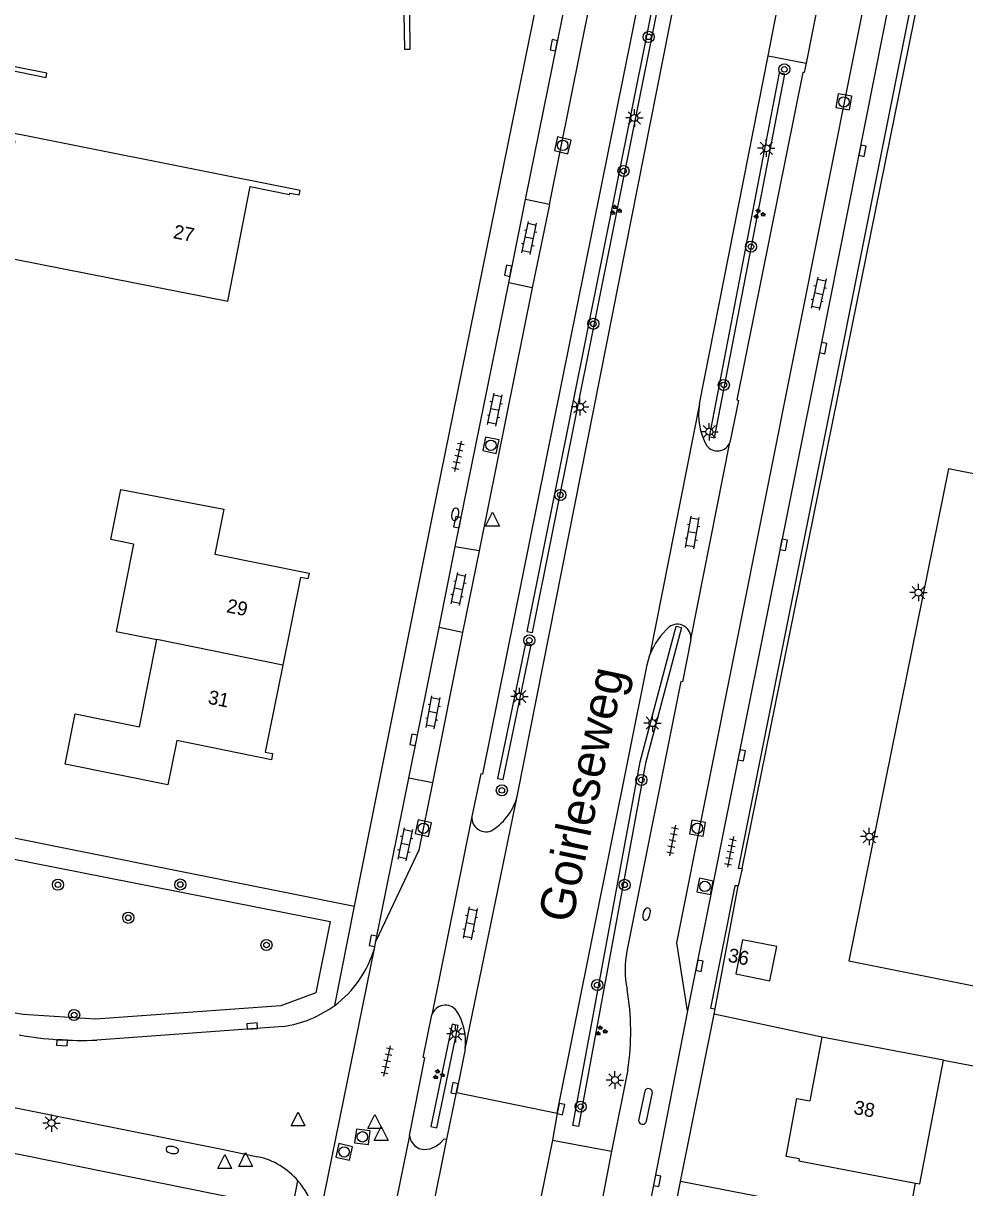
# Model space of a CAD drawing. Extents: x 131000 to 133013, y 393000 to 396501.
# Drawn here: x 132552.4 to 132620.1, y 394758.4 to 394842.2 of the extents above; entities that cross this region are included whole.
import ezdxf

# ---------------------------------------------------------------- set-up
doc = ezdxf.new("R2010")
doc.units = 0
for name, color, linetype in [('gg-afsc-draadraster', 7, 'Continuous'), ('gg-afsc-erfafscheiding', 7, 'Continuous'), ('gg-afsc-hekwerk', 7, 'Continuous'), ('gg-afsc-muur', 7, 'Continuous'), ('gg-anno-huisnummerreeks BGT', 7, 'Continuous'), ('gg-anno-openbare ruimte label', 7, 'Continuous'), ('gg-bbg-bijgebouw', 7, 'Continuous'), ('gg-bbg-gedigitaliseerde bebouwing', 7, 'Continuous'), ('gg-bbg-hoofdgebouw', 7, 'Continuous'), ('gg-bbg-tussenscheiding', 7, 'Continuous'), ('gg-knt-verharding', 7, 'Continuous'), ('gg-knt-verharding nz', 7, 'Continuous'), ('gt-grn-groengrens', 7, 'Continuous'), ('gt-grn-vlakafsluiter', 7, 'Continuous'), ('gt-grn-weggrens', 7, 'Continuous'), ('gt-symb-boom', 7, 'Continuous'), ('gt-symb-brandkraan', 7, 'Continuous'), ('gt-symb-groenvak', 7, 'Continuous'), ('gt-symb-klinker verharding', 7, 'Continuous'), ('gt-symb-kolk', 7, 'Continuous'), ('gt-symb-lichtmast', 7, 'Continuous'), ('gt-symb-rioolschacht', 7, 'Continuous'), ('gt-symb-tegel verharding', 7, 'Continuous'), ('gt-symb-waterafsluiter', 7, 'Continuous')]:
    doc.layers.add(name, color=color, linetype=linetype)

# ---------------------------------------------------------------- blocks, each defined once
blk = doc.blocks.new('gt0-KOLK')
at = {"layer": 'gt-symb-kolk'}
blk.add_lwpolyline([(0, 0), (0.375, 0), (0.375, 0.4), (-0.375, 0.4), (-0.375, 0), (0, 0)], dxfattribs=at)
blk = doc.blocks.new('gt0-LMAST')
at = {"layer": 'gt-symb-lichtmast'}
for p, q in [((-0.182, 0.173), (-0.447, 0.438)), ((-0.005, 0.246), (-0.005, 0.621)), ((0.172, 0.173), (0.437, 0.438)), ((-0.255, -0.004), (-0.63, -0.004)), ((-0.182, -0.181), (-0.447, -0.446)), ((-0.005, -0.254), (-0.005, -0.629)), ((0.437, -0.446), (0.172, -0.181)), ((0.245, -0.004), (0.62, -0.004))]:
    blk.add_line(p, q, dxfattribs=at)
blk.add_circle((-0.005, -0.004), 0.25, dxfattribs=at)
blk = doc.blocks.new('gt0-RS')
at = {"layer": 'gt-symb-rioolschacht'}
blk.add_lwpolyline([(-0.5, -0.5), (0.5, -0.5), (0.5, 0.5), (-0.5, 0.5)], close=True, dxfattribs=at)
blk.add_circle((0, 0), 0.375, dxfattribs=at)
blk = doc.blocks.new('gt0-BOOM')
at = {"layer": 'gt-symb-boom'}
for radius in [0.4, 0.2]:
    blk.add_circle((0, 0), radius, dxfattribs=at)
blk = doc.blocks.new('gt0-BR')
at = {"layer": 'gt-symb-brandkraan'}
for centre, radius, start, end in [((-0.244, 0), 0.206, 107.56694, 252.43307), ((0.599, -2.664), 3, 106.89205, 107.56694), ((0, -0.691), 0.938, 73.10799, 106.89205), ((-0.599, -2.664), 3, 72.43309, 73.10799), ((0.244, 0), 0.206, 287.56695, 72.43309), ((0.599, 2.664), 3, 252.43307, 253.10797), ((0, 0.691), 0.938, 253.10797, 286.89206), ((-0.599, 2.664), 3, 286.89206, 287.56695)]:
    blk.add_arc(centre, radius, start, end, dxfattribs=at)
blk = doc.blocks.new('gt0-TEG1')
at = {"layer": 'gt-symb-tegel verharding'}
for p, q in [((-1.125, 0), (1.125, 0)), ((-0.9, -0.25), (-0.9, 0.25)), ((-0.45, -0.25), (-0.45, 0.25)), ((0, -0.25), (0, 0.25)), ((0.45, -0.25), (0.45, 0.25)), ((0.9, -0.25), (0.9, 0.25))]:
    blk.add_line(p, q, dxfattribs=at)
blk = doc.blocks.new('gt0-KL1')
at = {"layer": 'gt-symb-klinker verharding'}
for p, q in [((-1.15, 0.3), (1.15, 0.3)), ((-1, -0.3), (-1, 0.3)), ((-0.5, 0.3), (-0.5, 0.45)), ((0, -0.3), (0, 0.3)), ((0.5, 0.3), (0.5, 0.45)), ((1, -0.3), (1, 0.3)), ((-1.15, -0.3), (1.15, -0.3)), ((-0.5, -0.45), (-0.5, -0.3)), ((0.5, -0.45), (0.5, -0.3))]:
    blk.add_line(p, q, dxfattribs=at)
blk = doc.blocks.new('gt0-GRVAK')
at = {"layer": 'gt-symb-groenvak'}
for p, q in [((-0.11, 0.189), (-0.228, 0.24)), ((-0.182, 0.153), (0.088, 0.153)), ((-0.091, 0.211), (-0.156, 0.322)), ((-0.047, 0.214), (-0.047, 0.393)), ((-0.004, 0.211), (0.061, 0.322)), ((0.015, 0.189), (0.133, 0.24)), ((0.262, -0.052), (0.197, 0.059)), ((0.305, -0.049), (0.305, 0.13)), ((0.349, -0.052), (0.414, 0.059)), ((-0.245, -0.228), (-0.363, -0.177)), ((-0.318, -0.264), (-0.047, -0.264)), ((-0.226, -0.206), (-0.291, -0.095)), ((-0.183, -0.203), (-0.183, -0.024)), ((-0.139, -0.206), (-0.074, -0.095)), ((-0.12, -0.228), (-0.002, -0.177)), ((0.243, -0.074), (0.125, -0.023)), ((0.17, -0.11), (0.441, -0.11)), ((0.368, -0.074), (0.486, -0.023))]:
    blk.add_line(p, q, dxfattribs=at)
blk = doc.blocks.new('gt0-WAFSL')
at = {"layer": 'gt-symb-waterafsluiter'}
for p, q in [((-0.5, -0.333), (0, 0.667)), ((0, 0.667), (0.5, -0.333)), ((0.5, -0.333), (-0.5, -0.333))]:
    blk.add_line(p, q, dxfattribs=at)

msp = doc.modelspace()

# ---------------------------------------------------------------- linework, layer by layer
at = {"layer": 'gg-afsc-draadraster'}
msp.add_line((132543.008, 394785.294), (132576.222, 394778.654), dxfattribs=at)
at = {"layer": 'gg-afsc-erfafscheiding'}
for p, q in [((132604.119, 394781.36), (132619.914, 394859.329)), ((132604.119, 394781.36), (132603.839, 394780.099)), ((132602.174, 394771.249), (132603.839, 394780.099)), ((132616.019, 394755.68), (132599.69, 394758.829))]:
    msp.add_line(p, q, dxfattribs=at)
at = {"layer": 'gg-afsc-hekwerk'}
msp.add_lwpolyline([(132650.965, 394786.624), (132654.268, 394803.148), (132618.967, 394810.128), (132611.8, 394774.709), (132647.17, 394767.642), (132650.608, 394784.841)], dxfattribs=at)
at = {"layer": 'gg-afsc-muur'}
msp.add_line((132616.019, 394755.68), (132616.582, 394758.711), dxfattribs=at)
at = {"layer": 'gg-bbg-bijgebouw'}
msp.add_lwpolyline([(132606.11, 394773.28), (132606.6, 394775.74), (132604.14, 394776.23), (132603.65, 394773.77), (132606.11, 394773.28)], dxfattribs=at)
at = {"layer": 'gg-bbg-gedigitaliseerde bebouwing'}
for p, q in [((132618.603, 394767.567), (132609.84, 394769.21)), ((132616.9, 394758.65), (132618.603, 394767.567))]:
    msp.add_line(p, q, dxfattribs=at)
for points in [[(132560.318, 394804.706), (132558.69, 394805.03), (132559.41, 394808.65), (132566.82, 394807.22)], [(132560.318, 394804.706), (132559.067, 394798.424), (132562.001, 394797.84)], [(132556.11, 394792.5), (132560.74, 394791.55), (132562.001, 394797.84)]]:
    msp.add_lwpolyline(points, dxfattribs=at)
at = {"layer": 'gg-bbg-hoofdgebouw'}
for p, q in [((132609.84, 394769.21), (132608.991, 394764.628)), ((132616.582, 394758.711), (132616.9, 394758.65))]:
    msp.add_line(p, q, dxfattribs=at)
for points in [[(132580.171, 394842.856), (132580.206, 394840.317), (132579.835, 394840.311), (132579.8, 394842.851)], [(132544.74, 394835.15), (132551.772, 394833.736), (132550.157, 394825.52), (132567.091, 394822.199), (132568.714, 394830.446), (132571.548, 394829.864), (132571.569, 394829.972), (132572.238, 394829.841), (132572.294, 394830.174), (132548.1, 394834.991), (132548.961, 394839.316), (132554.02, 394838.289), (132554.084, 394838.608), (132545.421, 394840.31), (132545.275, 394839.568)], [(132566.82, 394807.22), (132566.16, 394803.99), (132572.95, 394802.62), (132572.86, 394802.2), (132572.33, 394802.31), (132571.052, 394796.004)], [(132571.052, 394796.004), (132569.78, 394789.73), (132570.32, 394789.63), (132570.23, 394789.19), (132563.43, 394790.57), (132562.79, 394787.37), (132555.38, 394788.87), (132556.11, 394792.5)], [(132608.217, 394760.456), (132607.289, 394760.626), (132608.054, 394764.802), (132608.991, 394764.628)], [(132608.217, 394760.456), (132608.19, 394760.31), (132616.582, 394758.711)]]:
    msp.add_lwpolyline(points, dxfattribs=at)
at = {"layer": 'gg-bbg-tussenscheiding'}
msp.add_line((132571.052, 394796.004), (132562.001, 394797.84), dxfattribs=at)
at = {"layer": 'gg-knt-verharding'}
for p, q in [((132588.533, 394829.521), (132594.468, 394858.926)), ((132590.238, 394829.157), (132596.181, 394858.63)), ((132605.976, 394839.854), (132607.909, 394849.673)), ((132601.036, 394814.794), (132605.976, 394839.854)), ((132605.976, 394839.854), (132608.718, 394839.336)), ((132587.313, 394823.517), (132588.533, 394829.521)), ((132590.238, 394829.157), (132589.005, 394823.167)), ((132583.463, 394804.502), (132587.313, 394823.517)), ((132589.005, 394823.167), (132585.19, 394804.22)), ((132601.036, 394814.794), (132597.478, 394796.738)), ((132600.42, 394797.849), (132603.238, 394812.033)), ((132582.305, 394798.695), (132583.463, 394804.502)), ((132585.19, 394804.22), (132583.994, 394798.357)), ((132580.121, 394787.858), (132582.305, 394798.695)), ((132583.994, 394798.357), (132581.83, 394787.531)), ((132577.741, 394776.116), (132580.121, 394787.858)), ((132584.18, 394768.361), (132587.954, 394786.66)), ((132584.666, 394785.106), (132581.786, 394770.817)), ((132479.391, 394778.724), (132566.657, 394761.148)), ((132574.792, 394771.501), (132576.222, 394778.654)), ((132577.643, 394775.608), (132577.741, 394776.116)), ((132478.819, 394775.591), (132568.051, 394757.549)), ((132573.384, 394754.635), (132577.643, 394775.608)), ((132599.69, 394758.829), (132602.098, 394770.87)), ((132602.098, 394770.87), (132602.174, 394771.249)), ((132571.096, 394769.98), (132557.659, 394769.012)), ((132584.18, 394768.361), (132583.567, 394765.242)), ((132595.89, 394766.876), (132594.724, 394761.005)), ((132582.869, 394761.883), (132583.567, 394765.242)), ((132583.567, 394765.242), (132590.808, 394763.753)), ((132597.101, 394765.34), (132596.667, 394763.224)), ((132597.235, 394763.167), (132597.661, 394765.234)), ((132590.808, 394763.753), (132590.454, 394761.814)), ((132580.167, 394762.149), (132577.831, 394750.636)), ((132590.454, 394761.814), (132594.724, 394761.005)), ((132566.657, 394761.148), (132569.269, 394760.612)), ((132594.724, 394761.005), (132592.47, 394749.574)), ((132599.21, 394756.431), (132599.69, 394758.829))]:
    msp.add_line(p, q, dxfattribs=at)
for points in [[(132576.222, 394778.654), (132581.856, 394806.837), (132590.57, 394849.716), (132593.95, 394867.377), (132610.071, 394947.162)], [(132607.492, 394897.599), (132585.42, 394788.155), (132585.307, 394788.18), (132584.666, 394785.106)], [(132587.954, 394786.66), (132599.821, 394846.696), (132609.328, 394895.034), (132609.446, 394897.206)], [(132600.189, 394771.118), (132599.405, 394776.005), (132616.497, 394861.636)], [(132618.227, 394861.281), (132615.585, 394848.252), (132609.744, 394818.858), (132600.189, 394771.118)], [(132604.119, 394781.36), (132603.841, 394781.336), (132619.437, 394859.412), (132619.914, 394859.329)], [(132608.718, 394839.336), (132608.568, 394838.661), (132608.471, 394838.651), (132603.737, 394815.083), (132603.851, 394815.052), (132603.238, 394812.033)], [(132600.42, 394797.849), (132599.814, 394794.79), (132599.7, 394794.814), (132595.827, 394775.414)], [(132590.808, 394763.753), (132597.287, 394796.02), (132597.478, 394796.738)], [(132581.83, 394787.531), (132580.852, 394782.669), (132577.741, 394776.116)], [(132603.839, 394780.099), (132603.593, 394780.099), (132601.833, 394771.311), (132602.174, 394771.249)], [(132580.167, 394762.149), (132581.283, 394767.725), (132581.165, 394767.745), (132581.786, 394770.817)], [(132600.189, 394771.118), (132597.805, 394758.915), (132597.369, 394756.795)], [(132580.167, 394762.149), (132580.276, 394761.75), (132580.522, 394761.417), (132580.852, 394761.212), (132581.232, 394761.134), (132581.65, 394761.18), (132582.04, 394761.337), (132582.388, 394761.581), (132582.667, 394761.902), (132582.869, 394761.883)]]:
    msp.add_lwpolyline(points, dxfattribs=at)
for centre, radius, start, end in [((132605.6, 394814.054), 4.624, 170.78815, 208.97105), ((132602.337, 394812.379), 0.965, 215.82435, 339.00353), ((132602.213, 394794.947), 5.062, 131.38687, 159.27925), ((132599.451, 394797.963), 0.976, 353.27713, 126.78938), ((132583.801, 394787.696), 4.28, 303.70023, 345.99654), ((132585.677, 394785.018), 1.015, 175.04632, 299.46789), ((132570.097, 394777.803), 7.859, 306.68453, 343.7802), ((132602.371, 394774.078), 6.679, 168.45726, 192.08741), ((132577.517, 394769.619), 18.577, 351.50767, 9.47965), ((132569.804, 394778.371), 8.49, 278.75436, 305.98252), ((132582.753, 394770.5), 1.018, 37.41742, 161.83161), ((132580.105, 394768.894), 4.109, 352.54544, 32.7629), ((132556.469, 394793.201), 24.218, 259.58161, 272.81755), ((132597.369, 394765.223), 0.292, 2.06911, 156.49396), ((132596.955, 394763.234), 0.288, 181.91853, 346.62034), ((132568.099, 394755.406), 5.336, 40.62246, 77.33307), ((132568.1, 394755.4), 5.339, 351.76526, 40.67739)]:
    msp.add_arc(centre, radius, start, end, dxfattribs=at)
at = {"layer": 'gg-knt-verharding nz'}
for p, q in [((132610.678, 394849.142), (132608.718, 394839.336)), ((132590.238, 394829.157), (132588.533, 394829.521)), ((132589.005, 394823.167), (132587.313, 394823.517)), ((132585.19, 394804.22), (132583.463, 394804.502)), ((132583.994, 394798.357), (132582.305, 394798.695)), ((132581.83, 394787.531), (132580.121, 394787.858)), ((132580.376, 394749.663), (132582.869, 394761.883)), ((132590.454, 394761.814), (132586.918, 394744.264))]:
    msp.add_line(p, q, dxfattribs=at)
at = {"layer": 'gt-grn-groengrens'}
for points in [[(132608.2, 394894.919), (132608.004, 394894.958), (132588.629, 394798.424), (132589.021, 394798.346), (132608.396, 394894.88), (132608.2, 394894.919)], [(132601.933, 394812.398), (132602.129, 394812.357), (132607.18, 394838.547), (132606.788, 394838.623), (132601.737, 394812.436), (132601.933, 394812.398)], [(132599.561, 394798.748), (132599.754, 394798.697), (132597.171, 394788.949), (132592.326, 394762.791), (132591.933, 394762.864), (132596.781, 394789.037), (132599.368, 394798.799), (132599.561, 394798.748)], [(132588.73, 394797.508), (132588.534, 394797.549), (132586.512, 394787.835), (132586.904, 394787.753), (132588.926, 394797.467), (132588.73, 394797.508)], [(132552.36, 394770.857), (132549.267, 394771.36), (132541.845, 394772.806), (132544.159, 394783.52), (132574.468, 394777.533), (132573.443, 394772.403), (132570.925, 394771.472), (132557.569, 394770.509), (132552.36, 394770.857)], [(132583.446, 394770.114), (132583.25, 394770.155), (132581.714, 394762.775), (132582.14, 394762.687), (132583.676, 394770.066), (132583.446, 394770.114)]]:
    msp.add_lwpolyline(points, dxfattribs=at)
at = {"layer": 'gt-grn-vlakafsluiter'}
msp.add_line((132609.84, 394769.21), (132602.098, 394770.87), dxfattribs=at)
msp.add_lwpolyline([(132618.603, 394767.567), (132627.588, 394765.853), (132635.079, 394764.147)], dxfattribs=at)
at = {"layer": 'gt-grn-weggrens'}
msp.add_line((132570.728, 394751.785), (132572.149, 394758.88), dxfattribs=at)

# ---------------------------------------------------------------- block references
at = {"layer": 'gt-symb-boom'}
for p in [(132597.383, 394841.22), (132607.151, 394838.879), (132595.579, 394831.564), (132604.747, 394826.12), (132593.405, 394820.567), (132602.795, 394816.165), (132591.026, 394808.25), (132588.8, 394797.778), (132596.865, 394787.729), (132586.821, 394786.982), (132554.87, 394780.189), (132563.679, 394780.206), (132595.659, 394780.182), (132559.932, 394777.811), (132569.881, 394775.851), (132593.684, 394772.969), (132556.038, 394770.813), (132592.496, 394764.214)]:
    msp.add_blockref('gt0-BOOM', p, dxfattribs=at)
at = {"layer": 'gt-symb-brandkraan'}
for p, rotation in [((132583.463, 394806.858), -100.30997039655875), ((132597.24, 394778.08), 74.39306952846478), ((132563.099, 394761.097), -10.140793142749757)]:
    msp.add_blockref('gt0-BR', p, dxfattribs=dict(at, rotation=rotation))
at = {"layer": 'gt-symb-groenvak'}
for p in [(132595.004, 394828.748), (132605.323, 394828.476), (132593.952, 394769.663), (132582.25, 394766.529)]:
    msp.add_blockref('gt0-GRVAK', p, dxfattribs=at)
at = {"layer": 'gt-symb-klinker verharding'}
for p, rotation in [((132588.797, 394826.735), 78.2854747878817), ((132609.616, 394822.746), -102.1187603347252), ((132586.325, 394814.384), 78.2854747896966), ((132600.534, 394805.546), 80.0949207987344), ((132583.703, 394801.47), 78.28547478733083), ((132581.871, 394792.594), 79.6900296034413), ((132579.876, 394783.093), 78.28547478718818), ((132584.54, 394777.419), -101.00666417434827)]:
    msp.add_blockref('gt0-KL1', p, dxfattribs=dict(at, rotation=rotation))
at = {"layer": 'gt-symb-kolk'}
for p, rotation in [((132590.756, 394840.578), 78.6338621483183), ((132612.574, 394833.066), -101.1863292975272), ((132587.474, 394824.35), 79.04956573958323), ((132609.744, 394818.858), -101.2425257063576), ((132583.816, 394806.243), 78.52151796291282), ((132606.909, 394804.694), -101.29870021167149), ((132580.667, 394790.585), 78.70129979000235), ((132603.888, 394789.544), -101.29870020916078), ((132577.741, 394776.116), 79.10581701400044), ((132600.855, 394774.398), -101.29870020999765), ((132568.871, 394769.813), 4.302011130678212), ((132555.174, 394769.017), 176.9631310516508), ((132583.613, 394765.497), 78.81367070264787), ((132590.878, 394764.086), -101.88275886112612), ((132597.805, 394758.915), -101.07387114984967)]:
    msp.add_blockref('gt0-KOLK', p, dxfattribs=dict(at, rotation=rotation))
at = {"layer": 'gt-symb-lichtmast'}
for p in [(132596.363, 394835.386), (132605.852, 394833.21), (132592.449, 394814.595), (132601.758, 394812.799), (132616.802, 394801.222), (132588.101, 394793.742), (132597.659, 394791.826), (132613.271, 394783.658), (132583.495, 394769.451), (132594.962, 394766.137), (132554.411, 394763.04)]:
    msp.add_blockref('gt0-LMAST', p, dxfattribs=at)
at = {"layer": 'gt-symb-rioolschacht'}
for p, rotation in [((132611.438, 394836.539), 80.15137761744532), ((132591.205, 394833.413), 76.75619797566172), ((132586.035, 394811.821), 78.04935273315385), ((132581.172, 394784.256), 77.52092819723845), ((132600.894, 394784.253), 79.98206552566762), ((132601.438, 394780.066), 78.28547478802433), ((132576.785, 394762.044), 172.46974665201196), ((132575.473, 394760.957), -13.11914463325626)]:
    msp.add_blockref('gt0-RS', p, dxfattribs=dict(at, rotation=rotation))
at = {"layer": 'gt-symb-tegel verharding'}
for p, rotation in [((132583.669, 394811.022), 77.58922528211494), ((132599.106, 394783.385), -101.29870020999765), ((132603.272, 394782.551), -101.29870020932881), ((132578.571, 394767.501), 77.58922528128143)]:
    msp.add_blockref('gt0-TEG1', p, dxfattribs=dict(at, rotation=rotation))
at = {"layer": 'gt-symb-waterafsluiter'}
for p in [(132586.147, 394806.337), (132572.151, 394763.162), (132577.674, 394762.987), (132578.138, 394762.117), (132566.873, 394760.105), (132568.381, 394760.241)]:
    msp.add_blockref('gt0-WAFSL', p, dxfattribs=at)

# ---------------------------------------------------------------- texts
at = {"layer": 'gg-anno-huisnummerreeks BGT'}
for s, rotation, p in [('27', 348.9, (132563.116, 394826.738)), ('29', 348.5, (132566.95, 394799.808)), ('31', 348.5, (132565.617, 394793.234)), ('36', 348.7, (132603.039, 394774.661)), ('38', 349.5, (132612.097, 394763.698))]:
    msp.add_text(s, height=1, rotation=rotation, dxfattribs=at).set_placement(p)
at = {"layer": 'gg-anno-openbare ruimte label'}
msp.add_text('Goirleseweg', height=2.5, rotation=78.2, dxfattribs=at).set_placement((132591.866, 394777.352))

doc.saveas('drawing.dxf')
